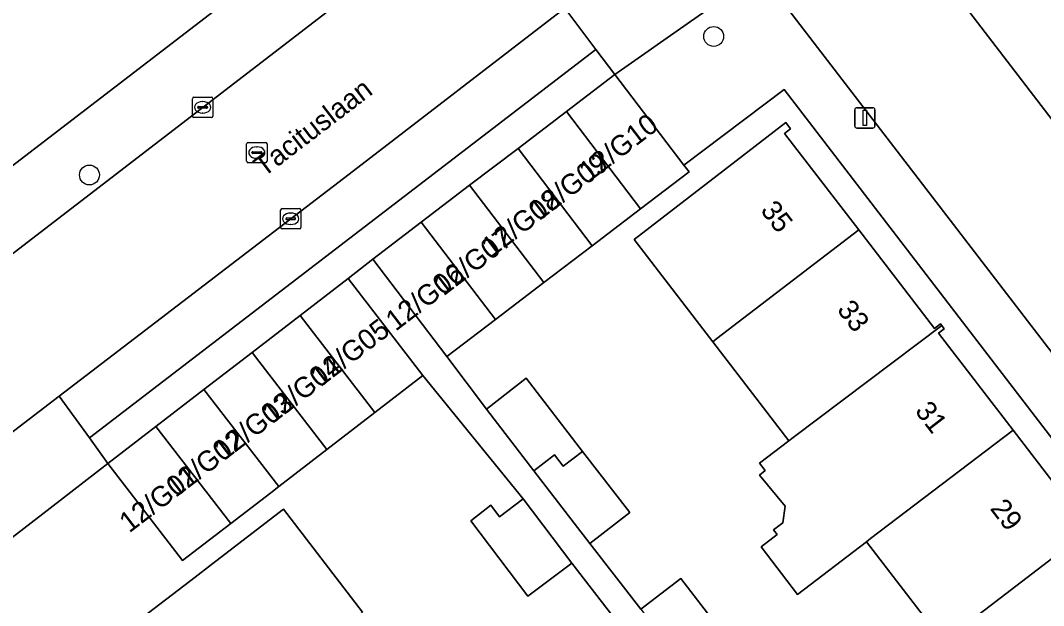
# Model space of a CAD drawing. Extents: x 159352 to 160617, y 385888 to 387323.
# Drawn here: x 159778.5 to 159828.8, y 386842 to 386870.8 of the extents above; entities that cross this region are included whole.
import ezdxf

# ---------------------------------------------------------------- set-up
doc = ezdxf.new("R2010")
doc.units = 0
for name, color, linetype in [('IMGEO_Boom', 7, 'Continuous'), ('IMGEO_Erf', 7, 'Continuous'), ('IMGEO_Kolk', 7, 'Continuous'), ('IMGEO_Lichtmast', 7, 'Continuous'), ('IMGEO_Openbare_ruimte_label', 7, 'Continuous'), ('IMGEO_Pand', 7, 'Continuous'), ('IMGEO_Pand_nummerreeks', 7, 'Continuous'), ('IMGEO_Rijbaan_lokaal_open', 7, 'Continuous'), ('IMGEO_Rioolput', 7, 'Continuous'), ('IMGEO_Voetpad_open', 7, 'Continuous')]:
    doc.layers.add(name, color=color, linetype=linetype)

msp = doc.modelspace()

# ---------------------------------------------------------------- linework, layer by layer
at = {"layer": 'IMGEO_Boom'}
for centre in [(159812.609, 386870), (159781.889, 386863.185)]:
    msp.add_circle(centre, 0.489, dxfattribs=at)
at = {"layer": 'IMGEO_Erf'}
msp.add_lwpolyline([(159860.725, 386927.055), (159853.856, 386936.105), (159849.215, 386932.539), (159849.641, 386931.985), (159844.498, 386928.033), (159839.446, 386924.152), (159834.401, 386920.276), (159829.349, 386916.394), (159824.296, 386912.512), (159819.251, 386908.636), (159814.206, 386904.76), (159809.154, 386900.878), (159804.102, 386896.997), (159799.065, 386893.127), (159794.013, 386889.245), (159788.968, 386885.369), (159783.932, 386881.5), (159778.871, 386877.611), (159773.819, 386873.73), (159768.774, 386869.854), (159763.584, 386865.866), (159761.45, 386868.643), (159758.956, 386866.727), (159767.092, 386855.2)], close=True, dxfattribs=at)
for points in [[(159862.444, 386806.998), (159816.082, 386867.396), (159811.142, 386863.669), (159811.395, 386863.337), (159809.012, 386861.521), (159806.629, 386859.706), (159804.247, 386857.89), (159801.864, 386856.075), (159799.481, 386854.259), (159801.422, 386851.673), (159803.388, 386853.187), (159806.157, 386849.589), (159808.477, 386846.575), (159806.511, 386845.062), (159809.022, 386841.823), (159810.988, 386843.337), (159813.729, 386839.776)], [(159823.908, 386840.229), (159820.129, 386845.141), (159816.726, 386842.55), (159814.939, 386844.896), (159815.724, 386845.494), (159815.547, 386845.727), (159816.002, 386846.073), (159816.123, 386846.891), (159814.867, 386848.42), (159815.136, 386848.641), (159814.854, 386849.008), (159816.309, 386850.106), (159812.562, 386854.977), (159808.689, 386860.011), (159812.202, 386862.714), (159816.165, 386865.762), (159816.395, 386865.463), (159816.092, 386865.23), (159819.743, 386860.485), (159823.469, 386855.641), (159823.765, 386855.869), (159823.829, 386855.785), (159823.956, 386855.621), (159823.674, 386855.404), (159827.343, 386850.635), (159830.977, 386845.912)], [(159807.97, 386841.05), (159805.621, 386844.098), (159803.461, 386842.464), (159800.651, 386846.179), (159801.641, 386846.937), (159802.072, 386846.373), (159803.235, 386847.252), (159798.294, 386853.314), (159795.931, 386851.495), (159793.567, 386849.675), (159791.204, 386847.855), (159790.812, 386847.553), (159788.84, 386846.035), (159786.476, 386844.215), (159782.799, 386848.992), (159779.951, 386846.799), (159776.777, 386844.356)], [(159784.242, 386841.213), (159787.098, 386843.407), (159787.894, 386844.018), (159791.437, 386846.74), (159795.328, 386841.675)]]:
    msp.add_lwpolyline(points, dxfattribs=at)
at = {"layer": 'IMGEO_Kolk'}
for p, q in [((159786.958, 386866.087), (159786.958, 386866.939)), ((159787.033, 386867.013), (159787.885, 386867.013)), ((159787.446, 386866.793), (159787.471, 386866.793)), ((159787.959, 386866.939), (159787.959, 386866.087)), ((159787.217, 386866.507), (159787.217, 386866.519)), ((159787.655, 386866.47), (159787.257, 386866.47)), ((159787.26, 386866.556), (159787.658, 386866.556)), ((159787.469, 386866.233), (159787.444, 386866.233)), ((159787.701, 386866.519), (159787.701, 386866.507)), ((159787.885, 386866.013), (159787.033, 386866.013)), ((159791.293, 386860.604), (159791.293, 386861.456)), ((159791.368, 386861.53), (159792.22, 386861.53)), ((159791.781, 386861.31), (159791.806, 386861.31)), ((159792.294, 386861.456), (159792.294, 386860.604)), ((159791.552, 386861.024), (159791.552, 386861.036)), ((159791.99, 386860.987), (159791.592, 386860.987)), ((159791.595, 386861.073), (159791.993, 386861.073)), ((159791.804, 386860.75), (159791.779, 386860.75)), ((159792.036, 386861.036), (159792.036, 386861.024)), ((159792.22, 386860.53), (159791.368, 386860.53))]:
    msp.add_line(p, q, dxfattribs=at)
for points in [[(159786.958, 386866.087), (159786.958, 386866.939)], [(159787.033, 386867.013), (159787.885, 386867.013)], [(159787.959, 386866.939), (159787.959, 386866.087)], [(159787.885, 386866.013), (159787.033, 386866.013)], [(159791.293, 386860.604), (159791.293, 386861.456)], [(159791.368, 386861.53), (159792.22, 386861.53)], [(159792.294, 386861.456), (159792.294, 386860.604)], [(159792.22, 386860.53), (159791.368, 386860.53)]]:
    msp.add_lwpolyline(points, dxfattribs=at)
for centre, radius, start, end in [((159787.035, 386866.937), 0.0765, 91.552, 178.448), ((159787.035, 386866.937), 0.0765, 91.552, 178.448), ((159787.883, 386866.937), 0.0765, 1.552, 88.448), ((159787.883, 386866.937), 0.0765, 1.552, 88.448), ((159787.257, 386866.516), 0.0403, 85.8775, 175.7526), ((159787.254, 386866.506), 0.0366, 178.938, 274.7102), ((159787.658, 386866.513), 0.043, 264.8664, 352.4533), ((159787.662, 386866.518), 0.0386, 1.7309, 96.639), ((159787.035, 386866.089), 0.0765, 181.552, 268.448), ((159787.035, 386866.089), 0.0765, 181.552, 268.448), ((159787.883, 386866.089), 0.0765, 271.552, 358.448), ((159787.883, 386866.089), 0.0765, 271.552, 358.448), ((159791.37, 386861.454), 0.0765, 91.552, 178.448), ((159791.37, 386861.454), 0.0765, 91.552, 178.448), ((159792.218, 386861.454), 0.0765, 1.552, 88.448), ((159792.218, 386861.454), 0.0765, 1.552, 88.448), ((159791.592, 386861.033), 0.0403, 85.8775, 175.7526), ((159791.589, 386861.023), 0.0366, 178.938, 274.7102), ((159791.993, 386861.03), 0.043, 264.8664, 352.4533), ((159791.997, 386861.035), 0.0386, 1.7309, 96.639), ((159791.37, 386860.606), 0.0765, 181.552, 268.448), ((159791.37, 386860.606), 0.0765, 181.552, 268.448), ((159792.218, 386860.606), 0.0765, 271.552, 358.448), ((159792.218, 386860.606), 0.0765, 271.552, 358.448)]:
    msp.add_arc(centre, radius, start, end, dxfattribs=at)
for centre, major_axis, ratio, start_param, end_param in [((159787.445, 386866.513), (-0.387, 0.002), 0.722429, 4.712389, 7.853982), ((159787.47, 386866.513), (-0.39, 0.002), 0.717154, 1.570796, 4.712389), ((159791.78, 386861.03), (-0.387, 0.002), 0.722429, 4.712389, 7.853982), ((159791.805, 386861.03), (-0.39, 0.002), 0.717154, 1.570796, 4.712389)]:
    msp.add_ellipse(centre, major_axis=major_axis, ratio=ratio, start_param=start_param, end_param=end_param, dxfattribs=at)
at = {"layer": 'IMGEO_Lichtmast'}
for p, q in [((159819.551, 386865.594), (159819.551, 386866.394)), ((159819.551, 386866.394), (159819.551, 386865.594)), ((159819.651, 386866.494), (159820.441, 386866.494)), ((159820.441, 386866.494), (159819.651, 386866.494)), ((159820.541, 386866.394), (159820.541, 386865.594)), ((159820.541, 386865.594), (159820.541, 386866.394)), ((159820.441, 386865.494), (159819.651, 386865.494)), ((159819.651, 386865.494), (159820.441, 386865.494))]:
    msp.add_line(p, q, dxfattribs=at)
msp.add_lwpolyline([(159819.971, 386866.369), (159820.121, 386866.369), (159820.121, 386865.619), (159819.971, 386865.619), (159819.971, 386866.369)], dxfattribs=at)
for centre, start, end in [((159819.651, 386866.394), 90, 180), ((159819.651, 386866.394), 90, 180), ((159820.441, 386866.394), 0, 90), ((159820.441, 386866.394), 360, 90), ((159819.651, 386865.594), 180, 270), ((159819.651, 386865.594), 180, 270), ((159820.441, 386865.594), 270, 0), ((159820.441, 386865.594), 270, 0)]:
    msp.add_arc(centre, 0.1, start, end, dxfattribs=at)
at = {"layer": 'IMGEO_Pand'}
for points in [[(159807.746, 386868.126), (159805.363, 386866.31), (159809.012, 386861.521), (159811.395, 386863.337), (159811.142, 386863.669)], [(159809.012, 386861.521), (159805.363, 386866.31), (159802.98, 386864.495), (159806.629, 386859.706)], [(159819.743, 386860.485), (159816.092, 386865.23), (159816.395, 386865.463), (159816.165, 386865.762), (159812.202, 386862.714), (159808.689, 386860.011), (159812.562, 386854.977), (159812.769, 386855.139)], [(159806.629, 386859.706), (159802.98, 386864.495), (159800.598, 386862.679), (159804.247, 386857.89)], [(159804.247, 386857.89), (159800.598, 386862.679), (159798.215, 386860.864), (159801.864, 386856.075)], [(159801.864, 386856.075), (159798.215, 386860.864), (159795.832, 386859.048), (159799.481, 386854.259)], [(159823.829, 386855.785), (159823.765, 386855.869), (159823.469, 386855.641), (159819.743, 386860.485), (159812.769, 386855.139), (159812.562, 386854.977), (159816.309, 386850.106), (159816.513, 386850.265)], [(159798.294, 386853.314), (159794.617, 386858.091), (159792.253, 386856.271), (159795.931, 386851.495)], [(159795.931, 386851.495), (159792.253, 386856.271), (159789.89, 386854.451), (159793.567, 386849.675)], [(159823.674, 386855.404), (159823.956, 386855.621), (159823.829, 386855.785), (159816.513, 386850.265), (159816.309, 386850.106), (159814.854, 386849.008), (159815.136, 386848.641), (159814.867, 386848.42), (159816.123, 386846.891), (159816.002, 386846.073), (159815.547, 386845.727), (159815.724, 386845.494), (159814.939, 386844.896), (159816.726, 386842.55), (159820.129, 386845.141), (159820.331, 386845.296), (159827.343, 386850.635)], [(159793.567, 386849.675), (159789.89, 386854.451), (159787.526, 386852.632), (159791.204, 386847.855)], [(159803.388, 386853.187), (159801.422, 386851.673), (159803.761, 386848.634), (159804.774, 386849.414), (159805.204, 386848.856), (159806.157, 386849.589)], [(159790.812, 386847.553), (159791.204, 386847.855), (159787.526, 386852.632), (159785.163, 386850.812), (159788.84, 386846.035)], [(159788.84, 386846.035), (159785.163, 386850.812), (159782.799, 386848.992), (159786.476, 386844.215)], [(159820.331, 386845.296), (159820.129, 386845.141), (159823.908, 386840.229), (159824.106, 386840.382), (159831.4, 386845.962), (159831.267, 386846.135), (159830.977, 386845.912), (159827.343, 386850.635)], [(159806.511, 386845.062), (159808.477, 386846.575), (159806.157, 386849.589), (159805.204, 386848.856), (159804.774, 386849.414), (159803.761, 386848.634)], [(159803.235, 386847.252), (159802.072, 386846.373), (159801.641, 386846.937), (159800.651, 386846.179), (159803.461, 386842.464), (159805.621, 386844.098)], [(159795.328, 386841.675), (159791.437, 386846.74), (159787.894, 386844.018), (159787.098, 386843.407), (159784.242, 386841.213), (159783.928, 386840.972), (159784.127, 386840.714), (159784.44, 386840.955), (159788.104, 386836.185), (159795.085, 386841.481)], [(159834.873, 386840.816), (159831.189, 386845.605), (159831.494, 386845.84), (159831.4, 386845.962), (159824.106, 386840.382), (159823.908, 386840.229), (159827.707, 386835.291), (159827.899, 386835.445)], [(159810.988, 386843.337), (159809.022, 386841.823), (159811.33, 386838.824), (159812.344, 386839.599), (159812.768, 386839.042), (159813.729, 386839.776)]]:
    msp.add_lwpolyline(points, close=True, dxfattribs=at)
at = {"layer": 'IMGEO_Rijbaan_lokaal_open'}
msp.add_lwpolyline([(159802.886, 386878.378), (159776.892, 386858.385), (159772.495, 386855.033), (159776.733, 386849.497), (159780.404, 386852.307), (159794.663, 386863.226), (159805.279, 386871.391), (159807.171, 386872.847)], close=True, dxfattribs=at)
msp.add_lwpolyline([(159858.094, 386828.317), (159843.84, 386846.887), (159821.703, 386875.767), (159816.14, 386871.504), (159857.697, 386817.439)], dxfattribs=at)
at = {"layer": 'IMGEO_Rioolput'}
for p, q in [((159789.626, 386863.863), (159789.626, 386864.715)), ((159789.701, 386864.789), (159790.553, 386864.789)), ((159790.627, 386864.715), (159790.627, 386863.863)), ((159789.885, 386864.283), (159789.885, 386864.295)), ((159790.323, 386864.246), (159789.925, 386864.246)), ((159789.928, 386864.332), (159790.326, 386864.332)), ((159790.114, 386864.569), (159790.139, 386864.569)), ((159790.369, 386864.295), (159790.369, 386864.283)), ((159790.553, 386863.789), (159789.701, 386863.789)), ((159790.137, 386864.009), (159790.112, 386864.009))]:
    msp.add_line(p, q, dxfattribs=at)
for points in [[(159789.626, 386863.863), (159789.626, 386864.715)], [(159789.701, 386864.789), (159790.553, 386864.789)], [(159790.627, 386864.715), (159790.627, 386863.863)], [(159790.553, 386863.789), (159789.701, 386863.789)]]:
    msp.add_lwpolyline(points, dxfattribs=at)
for centre, radius, start, end in [((159789.703, 386864.713), 0.0765, 91.552, 178.448), ((159789.703, 386864.713), 0.0765, 91.552, 178.448), ((159790.551, 386864.713), 0.0765, 1.552, 88.448), ((159790.551, 386864.713), 0.0765, 1.552, 88.448), ((159789.925, 386864.292), 0.0403, 85.8775, 175.7526), ((159789.922, 386864.282), 0.0366, 178.938, 274.7102), ((159790.326, 386864.289), 0.043, 264.8664, 352.4533), ((159790.33, 386864.294), 0.0386, 1.7309, 96.639), ((159789.703, 386863.865), 0.0765, 181.552, 268.448), ((159789.703, 386863.865), 0.0765, 181.552, 268.448), ((159790.551, 386863.865), 0.0765, 271.552, 358.448), ((159790.551, 386863.865), 0.0765, 271.552, 358.448)]:
    msp.add_arc(centre, radius, start, end, dxfattribs=at)
for centre, major_axis, ratio, start_param, end_param in [((159790.113, 386864.289), (-0.387, 0.002), 0.722429, 4.712389, 7.853982), ((159790.138, 386864.289), (-0.39, 0.002), 0.717154, 1.570796, 4.712389)]:
    msp.add_ellipse(centre, major_axis=major_axis, ratio=ratio, start_param=start_param, end_param=end_param, dxfattribs=at)
at = {"layer": 'IMGEO_Voetpad_open'}
for points in [[(159889.583, 386946.772), (159888.444, 386948.254), (159867.142, 386931.956), (159860.725, 386927.055), (159767.092, 386855.2), (159764.634, 386853.314), (159759.06, 386849.037), (159757.568, 386847.881), (159754.463, 386845.502), (159754.341, 386845.409), (159711.401, 386812.51)], [(159713.453, 386809.756), (159720.361, 386815.054), (159727.611, 386820.614), (159753.142, 386840.278), (159757.655, 386843.719), (159772.495, 386855.033), (159776.892, 386858.385), (159802.886, 386878.378)], [(159821.253, 386876.355), (159821.703, 386875.767), (159843.84, 386846.887), (159858.094, 386828.317), (159880.143, 386799.688)], [(159807.465, 386873.073), (159807.171, 386872.847), (159805.279, 386871.391), (159806.81, 386869.364), (159807.746, 386868.126), (159811.464, 386870.728), (159814.745, 386873.025)], [(159814.745, 386873.025), (159811.464, 386870.728), (159807.746, 386868.126), (159811.142, 386863.669), (159816.082, 386867.396), (159862.444, 386806.998), (159864.301, 386804.62), (159890.713, 386770.139), (159890.726, 386770.139), (159893.267, 386766.813)], [(159857.697, 386817.439), (159816.14, 386871.504), (159815.767, 386871.989)], [(159809.022, 386841.823), (159806.511, 386845.062), (159803.761, 386848.634), (159801.422, 386851.673), (159799.481, 386854.259), (159795.832, 386859.048), (159794.617, 386858.091), (159798.294, 386853.314), (159803.235, 386847.252), (159805.621, 386844.098), (159807.97, 386841.05)], [(159781.886, 386850.255), (159780.404, 386852.307), (159776.733, 386849.497), (159775.937, 386848.887)], [(159773.867, 386842.338), (159776.777, 386844.356), (159779.951, 386846.799), (159782.799, 386848.992), (159781.886, 386850.255)]]:
    msp.add_lwpolyline(points, dxfattribs=at)
for points in [[(159806.81, 386869.364), (159805.279, 386871.391), (159794.663, 386863.226), (159780.404, 386852.307), (159781.886, 386850.255)], [(159781.886, 386850.255), (159782.799, 386848.992), (159785.163, 386850.812), (159787.526, 386852.632), (159789.89, 386854.451), (159792.253, 386856.271), (159794.617, 386858.091), (159795.832, 386859.048), (159798.215, 386860.864), (159800.598, 386862.679), (159802.98, 386864.495), (159805.363, 386866.31), (159807.746, 386868.126), (159806.81, 386869.364)]]:
    msp.add_lwpolyline(points, close=True, dxfattribs=at)

# ---------------------------------------------------------------- texts
at = {"layer": 'IMGEO_Openbare_ruimte_label'}
msp.add_text('Tacituslaan', height=1, rotation=37.4428, dxfattribs=at).set_placement((159790.47, 386863.052))
at = {"layer": 'IMGEO_Pand_nummerreeks'}
for s, rotation, p in [('12/G10', 37.3493, (159806.468, 386862.816)), ('12/G09', 37.3493, (159804.02, 386860.907)), ('12/G08', 37.3493, (159801.676, 386859.107)), ('35', 307.6132, (159814.873, 386861.437)), ('12/G07', 37.3493, (159799.312, 386857.205)), ('12/G06', 37.3493, (159796.957, 386855.472)), ('33', 307.6132, (159818.64, 386856.548)), ('12/G05', 37.3493, (159793.259, 386852.731)), ('12/G04', 37.3493, (159790.884, 386850.918)), ('12/G03', 37.3493, (159788.509, 386849.106)), ('31', 307.6145, (159822.475, 386851.57)), ('12/G02', 37.3493, (159786.129, 386847.29)), ('12/G01', 37.3493, (159783.846, 386845.548)), ('29', 307.6132, (159826.175, 386846.769))]:
    msp.add_text(s, height=1, rotation=rotation, dxfattribs=at).set_placement(p)

doc.saveas('drawing.dxf')
